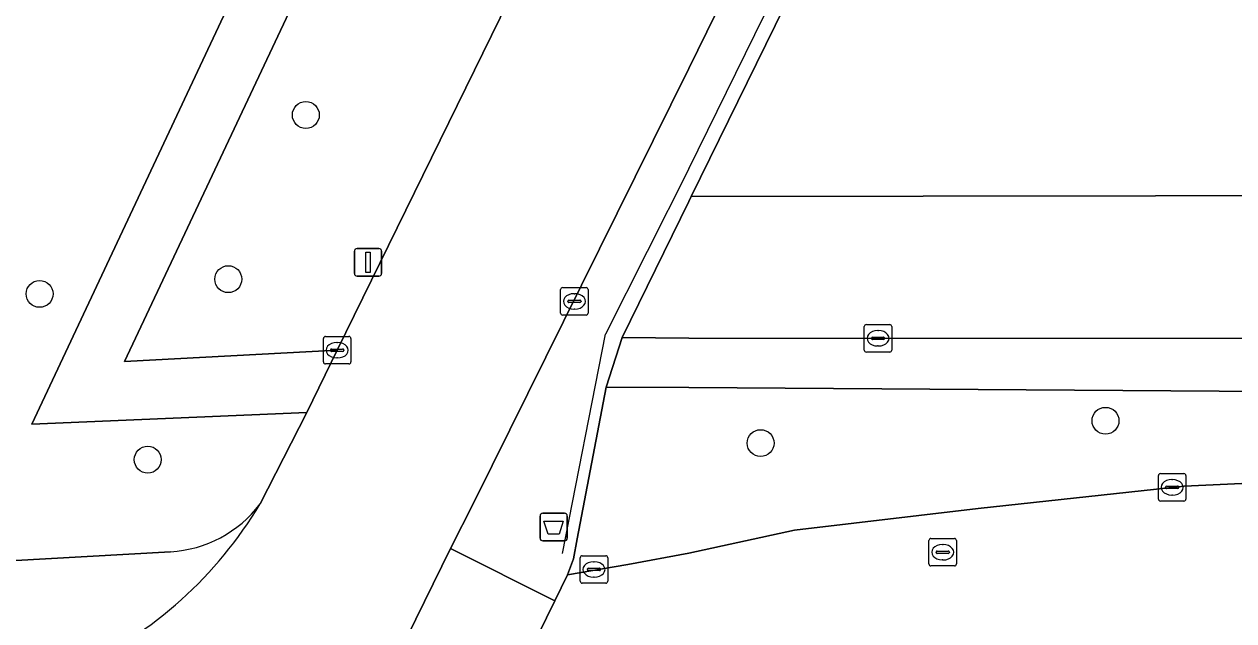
# Model space of a CAD drawing. Extents: x 160203 to 161530, y 379528 to 381797.
# Drawn here: x 160975.83 to 161019.82, y 380816.66 to 380838.34 of the extents above; entities that cross this region are included whole.
import ezdxf

# ---------------------------------------------------------------- set-up
doc = ezdxf.new("R2010")
doc.units = 0
for name, color, linetype in [('IMGEO_Afvalbak', 7, 'Continuous'), ('IMGEO_Boom', 7, 'Continuous'), ('IMGEO_Fietspad_open', 7, 'Continuous'), ('IMGEO_Groenvoorziening', 7, 'Continuous'), ('IMGEO_Hek', 7, 'Continuous'), ('IMGEO_Kolk', 7, 'Continuous'), ('IMGEO_Lichtmast', 7, 'Continuous'), ('IMGEO_Loofbos', 7, 'Continuous'), ('IMGEO_Parkeervlak_gesloten', 7, 'Continuous'), ('IMGEO_Rijbaan_lokaal_gesloten', 7, 'Continuous'), ('IMGEO_Rijbaan_lokaal_open', 7, 'Continuous'), ('IMGEO_Rioolput', 7, 'Continuous'), ('IMGEO_Voetpad_open', 7, 'Continuous')]:
    doc.layers.add(name, color=color, linetype=linetype)

msp = doc.modelspace()

# ---------------------------------------------------------------- linework, layer by layer
at = {"layer": 'IMGEO_Afvalbak'}
for p, q in [((160994.589, 380819.668), (160994.589, 380820.468)), ((160994.589, 380820.468), (160994.589, 380819.668)), ((160994.689, 380820.568), (160995.479, 380820.568)), ((160995.479, 380820.568), (160994.689, 380820.568)), ((160995.579, 380820.468), (160995.579, 380819.668)), ((160995.579, 380819.668), (160995.579, 380820.468)), ((160995.479, 380819.568), (160994.689, 380819.568)), ((160994.689, 380819.568), (160995.479, 380819.568))]:
    msp.add_line(p, q, dxfattribs=at)
msp.add_lwpolyline([(160994.732, 380820.282), (160995.436, 380820.282), (160995.287, 380819.812), (160994.881, 380819.812), (160994.732, 380820.282)], dxfattribs=at)
for centre, start, end in [((160994.689, 380820.468), 90, 180), ((160994.689, 380820.468), 90, 180), ((160995.479, 380820.468), 0, 90), ((160995.479, 380820.468), 360, 90), ((160994.689, 380819.668), 180, 270), ((160994.689, 380819.668), 180, 270), ((160995.479, 380819.668), 270, 0), ((160995.479, 380819.668), 270, 0)]:
    msp.add_arc(centre, 0.1, start, end, dxfattribs=at)
at = {"layer": 'IMGEO_Boom'}
for centre in [(160986.071, 380835.042), (160983.249, 380829.076), (160976.386, 380828.542), (161015.157, 380823.93), (161002.612, 380823.118), (160980.322, 380822.518)]:
    msp.add_circle(centre, 0.489, dxfattribs=at)
at = {"layer": 'IMGEO_Fietspad_open'}
msp.add_lwpolyline([(160981.147, 380819.173), (160950.184, 380817.435), (160945.017, 380816.889), (160942.809, 380816.444), (160931.168, 380811.62), (160922.422, 380807.645), (160919.528, 380806.566), (160911.568, 380804.662), (160889.594, 380801.47), (160875.251, 380799.066), (160872.634, 380798.093), (160869.122, 380795.967)], dxfattribs=at)
for centre, radius, start, end in [((160971.243, 380828.847), 15.374, 295.1632, 328.9048), ((160980.899, 380823.573), 4.407, 273.2302, 322.7724)]:
    msp.add_arc(centre, radius, start, end, dxfattribs=at)
at = {"layer": 'IMGEO_Groenvoorziening'}
for points in [[(161014.43, 380882.796), (161006.258, 380882.888), (161001.055, 380871.848), (161000, 380869.611), (160979.471, 380826.085), (160987.211, 380826.492), (161000, 380852.562), (161012.533, 380878.32), (161013.524, 380880.318)], [(161033.319, 380824.915), (161000, 380825.137), (160996.999, 380825.147), (160995.938, 380819.642), (160995.808, 380818.919), (160995.588, 380818.331), (160997.778, 380818.708), (161000, 380819.125), (161003.84, 380819.952), (161010.523, 380820.748), (161018.014, 380821.559), (161020.903, 380821.69), (161029.365, 380821.752)]]:
    msp.add_lwpolyline(points, dxfattribs=at)
at = {"layer": 'IMGEO_Hek'}
for points in [[(161000, 380833.086), (161019.536, 380872.814)], [(161000, 380833.086), (160996.976, 380827.072)], [(160995.404, 380819.113), (160996.976, 380827.072)]]:
    msp.add_lwpolyline(points, dxfattribs=at)
at = {"layer": 'IMGEO_Kolk'}
for p, q in [((160995.339, 380827.843), (160995.339, 380828.695)), ((160995.414, 380828.769), (160996.266, 380828.769)), ((160996.34, 380828.695), (160996.34, 380827.843)), ((160995.598, 380828.263), (160995.598, 380828.275)), ((160996.036, 380828.226), (160995.638, 380828.226)), ((160995.641, 380828.312), (160996.039, 380828.312)), ((160995.827, 380828.549), (160995.852, 380828.549)), ((160996.082, 380828.275), (160996.082, 380828.263)), ((160996.266, 380827.769), (160995.414, 380827.769)), ((160995.85, 380827.989), (160995.825, 380827.989)), ((161006.383, 380826.502), (161006.383, 380827.354)), ((161006.458, 380827.428), (161007.31, 380827.428)), ((161007.384, 380827.354), (161007.384, 380826.502)), ((160986.71, 380826.069), (160986.71, 380826.921)), ((160986.785, 380826.995), (160987.637, 380826.995)), ((160987.711, 380826.921), (160987.711, 380826.069)), ((161006.642, 380826.922), (161006.642, 380826.934)), ((161007.08, 380826.885), (161006.682, 380826.885)), ((161006.685, 380826.971), (161007.083, 380826.971)), ((161006.871, 380827.208), (161006.896, 380827.208)), ((161007.126, 380826.934), (161007.126, 380826.922)), ((160986.969, 380826.489), (160986.969, 380826.501)), ((160987.407, 380826.452), (160987.009, 380826.452)), ((160987.012, 380826.538), (160987.41, 380826.538)), ((160987.198, 380826.775), (160987.223, 380826.775)), ((160987.453, 380826.501), (160987.453, 380826.489)), ((161006.894, 380826.648), (161006.869, 380826.648)), ((160987.221, 380826.215), (160987.196, 380826.215)), ((161007.31, 380826.428), (161006.458, 380826.428)), ((160987.637, 380825.995), (160986.785, 380825.995)), ((161017.081, 380821.087), (161017.081, 380821.939)), ((161017.156, 380822.013), (161018.008, 380822.013)), ((161017.569, 380821.793), (161017.594, 380821.793)), ((161018.082, 380821.939), (161018.082, 380821.087)), ((161017.34, 380821.507), (161017.34, 380821.519)), ((161017.778, 380821.47), (161017.38, 380821.47)), ((161017.383, 380821.556), (161017.781, 380821.556)), ((161017.592, 380821.233), (161017.567, 380821.233)), ((161017.824, 380821.519), (161017.824, 380821.507)), ((161018.008, 380821.013), (161017.156, 380821.013)), ((160996.126, 380819.028), (160996.978, 380819.028)), ((160996.051, 380818.102), (160996.051, 380818.954)), ((160996.31, 380818.522), (160996.31, 380818.534)), ((160996.353, 380818.571), (160996.751, 380818.571)), ((160996.539, 380818.808), (160996.564, 380818.808)), ((160996.794, 380818.534), (160996.794, 380818.522)), ((160997.052, 380818.954), (160997.052, 380818.102)), ((160996.748, 380818.485), (160996.35, 380818.485)), ((160996.562, 380818.248), (160996.537, 380818.248)), ((160996.978, 380818.028), (160996.126, 380818.028))]:
    msp.add_line(p, q, dxfattribs=at)
for points in [[(160995.339, 380827.843), (160995.339, 380828.695)], [(160995.414, 380828.769), (160996.266, 380828.769)], [(160996.34, 380828.695), (160996.34, 380827.843)], [(160996.266, 380827.769), (160995.414, 380827.769)], [(161006.383, 380826.502), (161006.383, 380827.354)], [(161006.458, 380827.428), (161007.31, 380827.428)], [(161007.384, 380827.354), (161007.384, 380826.502)], [(160986.71, 380826.069), (160986.71, 380826.921)], [(160986.785, 380826.995), (160987.637, 380826.995)], [(160987.711, 380826.921), (160987.711, 380826.069)], [(161007.31, 380826.428), (161006.458, 380826.428)], [(160987.637, 380825.995), (160986.785, 380825.995)], [(161017.081, 380821.087), (161017.081, 380821.939)], [(161017.156, 380822.013), (161018.008, 380822.013)], [(161018.082, 380821.939), (161018.082, 380821.087)], [(161018.008, 380821.013), (161017.156, 380821.013)], [(160996.126, 380819.028), (160996.978, 380819.028)], [(160996.051, 380818.102), (160996.051, 380818.954)], [(160997.052, 380818.954), (160997.052, 380818.102)], [(160996.978, 380818.028), (160996.126, 380818.028)]]:
    msp.add_lwpolyline(points, dxfattribs=at)
for centre, radius, start, end in [((160995.416, 380828.693), 0.0765, 91.552, 178.448), ((160995.416, 380828.693), 0.0765, 91.552, 178.448), ((160996.264, 380828.693), 0.0765, 1.552, 88.448), ((160996.264, 380828.693), 0.0765, 1.552, 88.448), ((160995.638, 380828.272), 0.0403, 85.8775, 175.7526), ((160995.635, 380828.262), 0.0366, 178.938, 274.7102), ((160996.039, 380828.269), 0.043, 264.8664, 352.4533), ((160996.043, 380828.274), 0.0386, 1.7309, 96.639), ((160995.416, 380827.845), 0.0765, 181.552, 268.448), ((160995.416, 380827.845), 0.0765, 181.552, 268.448), ((160996.264, 380827.845), 0.0765, 271.552, 358.448), ((160996.264, 380827.845), 0.0765, 271.552, 358.448), ((161006.46, 380827.352), 0.0765, 91.552, 178.448), ((161006.46, 380827.352), 0.0765, 91.552, 178.448), ((161007.308, 380827.352), 0.0765, 1.552, 88.448), ((161007.308, 380827.352), 0.0765, 1.552, 88.448), ((160986.787, 380826.919), 0.0765, 91.552, 178.448), ((160986.787, 380826.919), 0.0765, 91.552, 178.448), ((160987.635, 380826.919), 0.0765, 1.552, 88.448), ((160987.635, 380826.919), 0.0765, 1.552, 88.448), ((161006.682, 380826.931), 0.0403, 85.8775, 175.7526), ((161006.679, 380826.921), 0.0366, 178.938, 274.7102), ((161007.083, 380826.928), 0.043, 264.8664, 352.4533), ((161007.087, 380826.933), 0.0386, 1.7309, 96.639), ((160987.009, 380826.498), 0.0403, 85.8775, 175.7526), ((160987.006, 380826.488), 0.0366, 178.938, 274.7102), ((160987.41, 380826.495), 0.043, 264.8664, 352.4533), ((160987.414, 380826.5), 0.0386, 1.7309, 96.639), ((161006.46, 380826.504), 0.0765, 181.552, 268.448), ((161006.46, 380826.504), 0.0765, 181.552, 268.448), ((161007.308, 380826.504), 0.0765, 271.552, 358.448), ((161007.308, 380826.504), 0.0765, 271.552, 358.448), ((160986.787, 380826.071), 0.0765, 181.552, 268.448), ((160986.787, 380826.071), 0.0765, 181.552, 268.448), ((160987.635, 380826.071), 0.0765, 271.552, 358.448), ((160987.635, 380826.071), 0.0765, 271.552, 358.448), ((161017.158, 380821.937), 0.0765, 91.552, 178.448), ((161017.158, 380821.937), 0.0765, 91.552, 178.448), ((161018.006, 380821.937), 0.0765, 1.552, 88.448), ((161018.006, 380821.937), 0.0765, 1.552, 88.448), ((161017.38, 380821.516), 0.0403, 85.8775, 175.7526), ((161017.377, 380821.506), 0.0366, 178.938, 274.7102), ((161017.781, 380821.513), 0.043, 264.8664, 352.4533), ((161017.785, 380821.518), 0.0386, 1.7309, 96.639), ((161017.158, 380821.089), 0.0765, 181.552, 268.448), ((161017.158, 380821.089), 0.0765, 181.552, 268.448), ((161018.006, 380821.089), 0.0765, 271.552, 358.448), ((161018.006, 380821.089), 0.0765, 271.552, 358.448), ((160996.128, 380818.952), 0.0765, 91.552, 178.448), ((160996.128, 380818.952), 0.0765, 91.552, 178.448), ((160996.976, 380818.952), 0.0765, 1.552, 88.448), ((160996.976, 380818.952), 0.0765, 1.552, 88.448), ((160996.35, 380818.531), 0.0403, 85.8775, 175.7526), ((160996.347, 380818.521), 0.0366, 178.938, 274.7102), ((160996.751, 380818.528), 0.043, 264.8664, 352.4533), ((160996.755, 380818.533), 0.0386, 1.7309, 96.639), ((160996.128, 380818.104), 0.0765, 181.552, 268.448), ((160996.128, 380818.104), 0.0765, 181.552, 268.448), ((160996.976, 380818.104), 0.0765, 271.552, 358.448), ((160996.976, 380818.104), 0.0765, 271.552, 358.448)]:
    msp.add_arc(centre, radius, start, end, dxfattribs=at)
for centre, major_axis, ratio, start_param, end_param in [((160995.826, 380828.269), (-0.387, 0.002), 0.722429, 4.712389, 7.853982), ((160995.851, 380828.269), (-0.39, 0.002), 0.717154, 1.570796, 4.712389), ((161006.87, 380826.928), (-0.387, 0.002), 0.722429, 4.712389, 7.853982), ((161006.895, 380826.928), (-0.39, 0.002), 0.717154, 1.570796, 4.712389), ((160987.197, 380826.495), (-0.387, 0.002), 0.722429, 4.712389, 7.853982), ((160987.222, 380826.495), (-0.39, 0.002), 0.717154, 1.570796, 4.712389), ((161017.568, 380821.513), (-0.387, 0.002), 0.722429, 4.712389, 7.853982), ((161017.593, 380821.513), (-0.39, 0.002), 0.717154, 1.570796, 4.712389), ((160996.538, 380818.528), (-0.387, 0.002), 0.722429, 4.712389, 7.853982), ((160996.563, 380818.528), (-0.39, 0.002), 0.717154, 1.570796, 4.712389)]:
    msp.add_ellipse(centre, major_axis=major_axis, ratio=ratio, start_param=start_param, end_param=end_param, dxfattribs=at)
at = {"layer": 'IMGEO_Lichtmast'}
for p, q in [((160987.839, 380829.288), (160987.839, 380830.088)), ((160987.839, 380830.088), (160987.839, 380829.288)), ((160987.939, 380830.188), (160988.729, 380830.188)), ((160988.729, 380830.188), (160987.939, 380830.188)), ((160988.829, 380830.088), (160988.829, 380829.288)), ((160988.829, 380829.288), (160988.829, 380830.088)), ((160988.729, 380829.188), (160987.939, 380829.188)), ((160987.939, 380829.188), (160988.729, 380829.188))]:
    msp.add_line(p, q, dxfattribs=at)
msp.add_lwpolyline([(160988.259, 380830.063), (160988.409, 380830.063), (160988.409, 380829.313), (160988.259, 380829.313), (160988.259, 380830.063)], dxfattribs=at)
for centre, start, end in [((160987.939, 380830.088), 90, 180), ((160987.939, 380830.088), 90, 180), ((160988.729, 380830.088), 0, 90), ((160988.729, 380830.088), 360, 90), ((160987.939, 380829.288), 180, 270), ((160987.939, 380829.288), 180, 270), ((160988.729, 380829.288), 270, 0), ((160988.729, 380829.288), 270, 0)]:
    msp.add_arc(centre, 0.1, start, end, dxfattribs=at)
at = {"layer": 'IMGEO_Loofbos'}
for points in [[(160984.408, 380820.907), (160986.103, 380824.234), (160976.105, 380823.809), (160988.453, 380850.065)], [(160869.122, 380795.967), (160872.634, 380798.093), (160875.251, 380799.066), (160889.594, 380801.47), (160911.568, 380804.662), (160919.528, 380806.566), (160922.422, 380807.645), (160931.168, 380811.62), (160942.809, 380816.444), (160945.017, 380816.889), (160950.184, 380817.435), (160981.147, 380819.173)]]:
    msp.add_lwpolyline(points, dxfattribs=at)
msp.add_arc((160980.899, 380823.573), 4.407, 273.2302, 322.7724, dxfattribs=at)
at = {"layer": 'IMGEO_Parkeervlak_gesloten'}
msp.add_lwpolyline([(161049.884, 380826.754), (161050.659, 380826.754), (161050.739, 380832.156), (161000.089, 380832.075), (161000, 380831.894), (160997.577, 380826.961), (161000, 380826.931), (161049.09, 380826.916)], dxfattribs=at)
at = {"layer": 'IMGEO_Rijbaan_lokaal_gesloten'}
for points in [[(161013.524, 380880.318), (161012.533, 380878.32), (161000, 380852.562), (160987.211, 380826.492), (160986.103, 380824.234), (160984.408, 380820.907)], [(160985.167, 380811.086), (160986.898, 380810.249), (160987.248, 380810.964), (160991.333, 380819.29), (160992.188, 380820.985), (161000, 380836.734), (161005.913, 380848.789), (161009.043, 380855.171), (161019.756, 380877.01)]]:
    msp.add_lwpolyline(points, dxfattribs=at)
msp.add_arc((160971.243, 380828.847), 15.374, 295.1632, 328.9048, dxfattribs=at)
at = {"layer": 'IMGEO_Rijbaan_lokaal_open'}
for points in [[(161168.832, 380845.637), (161168.832, 380851.085), (161181.899, 380851.085), (161181.899, 380858.079), (161169.414, 380857.943), (161169.414, 380863.195), (161169.414, 380864.082), (161169.414, 380869.951), (161190.574, 380869.951), (161190.893, 380876.912), (161024.332, 380876.912), (161024.332, 380881.333), (161024.208, 380881.179), (161010.548, 380853.369), (161008.225, 380848.64), (161000.089, 380832.075), (161050.739, 380832.156), (161050.659, 380826.754), (161049.884, 380826.754)], [(161029.365, 380821.752), (161020.903, 380821.69), (161018.014, 380821.559), (161010.523, 380820.748), (161003.84, 380819.952), (161000, 380819.125), (160997.778, 380818.708), (160995.588, 380818.331), (160995.129, 380817.393), (160991.512, 380810.024), (160990.694, 380808.354), (160988.53, 380803.99)]]:
    msp.add_lwpolyline(points, dxfattribs=at)
at = {"layer": 'IMGEO_Rioolput'}
for p, q in [((161008.735, 380818.728), (161008.735, 380819.58)), ((161008.81, 380819.654), (161009.662, 380819.654)), ((161009.223, 380819.434), (161009.248, 380819.434)), ((161009.736, 380819.58), (161009.736, 380818.728)), ((161008.994, 380819.148), (161008.994, 380819.16)), ((161009.432, 380819.111), (161009.034, 380819.111)), ((161009.037, 380819.197), (161009.435, 380819.197)), ((161009.478, 380819.16), (161009.478, 380819.148)), ((161009.662, 380818.654), (161008.81, 380818.654)), ((161009.246, 380818.874), (161009.221, 380818.874))]:
    msp.add_line(p, q, dxfattribs=at)
for points in [[(161008.735, 380818.728), (161008.735, 380819.58)], [(161008.81, 380819.654), (161009.662, 380819.654)], [(161009.736, 380819.58), (161009.736, 380818.728)], [(161009.662, 380818.654), (161008.81, 380818.654)]]:
    msp.add_lwpolyline(points, dxfattribs=at)
for centre, radius, start, end in [((161008.812, 380819.578), 0.0765, 91.552, 178.448), ((161008.812, 380819.578), 0.0765, 91.552, 178.448), ((161009.66, 380819.578), 0.0765, 1.552, 88.448), ((161009.66, 380819.578), 0.0765, 1.552, 88.448), ((161009.034, 380819.157), 0.0403, 85.8775, 175.7526), ((161009.031, 380819.147), 0.0366, 178.938, 274.7102), ((161009.435, 380819.154), 0.043, 264.8664, 352.4533), ((161009.439, 380819.159), 0.0386, 1.7309, 96.639), ((161008.812, 380818.73), 0.0765, 181.552, 268.448), ((161008.812, 380818.73), 0.0765, 181.552, 268.448), ((161009.66, 380818.73), 0.0765, 271.552, 358.448), ((161009.66, 380818.73), 0.0765, 271.552, 358.448)]:
    msp.add_arc(centre, radius, start, end, dxfattribs=at)
for centre, major_axis, ratio, start_param, end_param in [((161009.222, 380819.154), (-0.387, 0.002), 0.722429, 4.712389, 7.853982), ((161009.247, 380819.154), (-0.39, 0.002), 0.717154, 1.570796, 4.712389)]:
    msp.add_ellipse(centre, major_axis=major_axis, ratio=ratio, start_param=start_param, end_param=end_param, dxfattribs=at)
at = {"layer": 'IMGEO_Voetpad_open'}
for points in [[(161000, 380869.611), (161001.055, 380871.848), (161006.258, 380882.888), (161003.901, 380882.863), (161000, 380874.614), (160999.745, 380874.075), (160988.453, 380850.065), (160976.105, 380823.809), (160986.103, 380824.234), (160987.211, 380826.492), (160979.471, 380826.085)], [(161000, 380831.894), (161000.089, 380832.075), (161008.225, 380848.64), (161007.666, 380848.676), (161005.913, 380848.789), (161000, 380836.734), (160992.188, 380820.985), (160991.333, 380819.29), (160995.129, 380817.393), (160995.588, 380818.331), (160995.808, 380818.919), (160995.938, 380819.642), (160996.999, 380825.147), (160997.577, 380826.961)], [(160991.512, 380810.024), (160995.129, 380817.393), (160991.333, 380819.29), (160987.248, 380810.964)]]:
    msp.add_lwpolyline(points, close=True, dxfattribs=at)
msp.add_lwpolyline([(161049.09, 380826.916), (161000, 380826.931), (160997.577, 380826.961), (160996.999, 380825.147), (161000, 380825.137), (161033.319, 380824.915), (161049.204, 380824.947)], dxfattribs=at)

doc.saveas('drawing.dxf')
